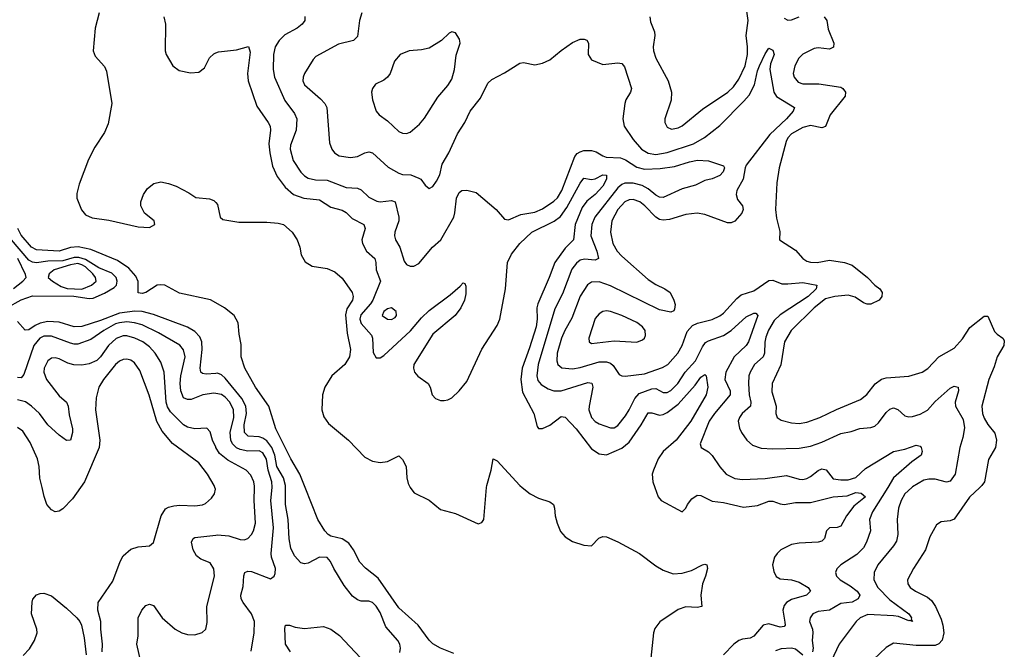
# Model space of a CAD drawing. Header units: inches. Extents: x 1649636 to 1815363, y 506543 to 641975.
# Tile 603 of 656: x 1748962 to 1754176, y 609143 to 612474. Entities that reach past the tile are written whole.
import ezdxf

# ---------------------------------------------------------------- set-up
doc = ezdxf.new("R2010")
doc.units = ezdxf.units.IN
doc.header["$MEASUREMENT"] = 0
for name, color, linetype in [('B7640', 7, 'Continuous'), ('B7641', 7, 'Continuous'), ('B7650', 7, 'Continuous'), ('B7651', 7, 'Continuous')]:
    doc.layers.add(name, color=color, linetype=linetype)

msp = doc.modelspace()

# ---------------------------------------------------------------- linework, layer by layer
at = {"layer": 'B7640', "color": 5}
for points, elevation in [([(1749283.7, 610000), (1749240.9, 609939), (1749190, 609885.7), (1749170, 609873.5), (1749150, 609871.1), (1749130, 609880.5), (1749106, 609910), (1749091.5, 609951.5), (1749080, 610000)], 580), ([(1749398.5, 609130), (1749401.1, 609170), (1749391.1, 609248.9), (1749390.9, 609290), (1749376.1, 609350), (1749377.7, 609390), (1749455.5, 609504.4), (1749493, 609607), (1749510, 609637), (1749550, 609672.3), (1749590, 609685.2), (1749648.7, 609691.3), (1749670, 609708.2), (1749711, 609849), (1749734.2, 609885.8), (1749750, 609895.7), (1749777.2, 609902.8), (1749810, 609906.1), (1749890, 609901.8), (1749930, 609908.3), (1749945, 609915.1), (1749977.6, 609942.4), (1749993.8, 609966.2), (1749998, 609990), (1749995.1, 610000)], 580), ([(1749603.7, 609076.3), (1749582.7, 609170), (1749590, 609214), (1749589.8, 609310), (1749608.3, 609350), (1749630, 609374.4), (1749650, 609382.4), (1749670, 609374), (1749716.5, 609310), (1749784.9, 609250), (1749820.7, 609230), (1749850, 609220.9), (1749890, 609219.5), (1749928.2, 609231.8), (1749947, 609250), (1749955.2, 609284.8), (1749952.1, 609370), (1749992.9, 609530), (1749990.7, 609569.3), (1749970, 609601), (1749920.2, 609620.2), (1749898.2, 609638.2), (1749879.7, 609670), (1749871.2, 609710), (1749880.7, 609730), (1749890, 609735.3), (1750000, 609747.5)], 560), ([(1748980.4, 609110), (1749014.2, 609145.8), (1749040.3, 609190), (1749053.5, 609230), (1749051.7, 609250), (1749023.5, 609330), (1749027, 609393), (1749031.3, 609408.7), (1749050, 609430.7), (1749070, 609439.1), (1749090, 609440.4), (1749130, 609426.7), (1749210, 609360.3), (1749264.6, 609310), (1749280.3, 609290), (1749289.1, 609270), (1749304, 609204), (1749313, 609113)], 580)]:
    msp.add_lwpolyline(points, dxfattribs=dict(at, elevation=elevation))
at = {"layer": 'B7641', "color": 5}
for points, elevation in [([(1749383.5, 612510), (1749361.6, 612430), (1749350.2, 612310.2), (1749361.2, 612281.2), (1749410, 612227.3), (1749421.8, 612201.8), (1749450.2, 612030), (1749430, 611922.9), (1749410, 611876.9), (1749360, 611800), (1749325.7, 611734.3), (1749276, 611604), (1749264.7, 611555.3), (1749265, 611530), (1749288.6, 611468.6), (1749310, 611440.9), (1749345.9, 611425.9), (1749433, 611413), (1749590, 611377.6), (1749650, 611374), (1749677.2, 611390), (1749673.2, 611410), (1749622.7, 611450), (1749602.7, 611490), (1749602.7, 611510), (1749617.2, 611550), (1749638.9, 611581.1), (1749672, 611608), (1749710, 611615.5), (1749750, 611608), (1749790, 611593.4), (1749858.3, 611558.3), (1749894.2, 611534.2), (1749966.7, 611526.7), (1749990, 611518), (1750000, 611507)], 480), ([(1749725.5, 612490), (1749733.4, 612450), (1749731.8, 612310), (1749736.9, 612290), (1749773.1, 612230), (1749806.1, 612206.1), (1749866.2, 612193.8), (1749910, 612196.9), (1749939.8, 612220.2), (1749967.7, 612272.3), (1749990, 612294), (1750000, 612298.2)], 520), ([(1750000, 610976.2), (1749971.9, 610991.9), (1749807.9, 611027.9), (1749730, 611069.3), (1749710, 611072.2), (1749690, 611068.8), (1749630, 611030), (1749610, 611025.9), (1749590, 611029.4), (1749588.6, 611088.6), (1749577.1, 611117.1), (1749539.7, 611159.7), (1749480.3, 611200.3), (1749339.1, 611259.1), (1749272.2, 611272.2), (1749230, 611268.9), (1749170, 611249.6), (1749050, 611256.8), (1749025.1, 611270), (1748970, 611335), (1748952.6, 611370)], 480), ([(1748893.7, 610950), (1748970, 610992.6), (1749030, 611012.4), (1749248.8, 611011.2), (1749330, 610999.9), (1749350, 611001.7), (1749410, 611026.5), (1749462.8, 611057.2), (1749474.5, 611070), (1749477.3, 611090), (1749471.8, 611110), (1749450, 611133.3), (1749381.3, 611161.3), (1749310, 611205.1), (1749275.2, 611215.2), (1749250, 611215.8), (1749190, 611198.8), (1749110, 611196.3), (1749050, 611188.4), (1749030, 611191.1), (1749010, 611201.7), (1748917.9, 611310)], 520), ([(1748928.3, 611051.7), (1748978.4, 611090), (1748996, 611110), (1748993.2, 611126.8), (1748951.7, 611210)], 540), ([(1750000, 610602.7), (1749950, 610598.1), (1749930, 610601.5), (1749921.5, 610610), (1749916.9, 610630), (1749927.3, 610730), (1749925.9, 610770), (1749915.9, 610795.9), (1749890, 610824.7), (1749850, 610847.4), (1749670, 610914.2), (1749610, 610929.6), (1749571.3, 610931.3), (1749490, 610920.8), (1749390, 610882.4), (1749290, 610850.8), (1749250, 610849.4), (1749170, 610873.8), (1749110, 610876.9), (1749070, 610868.9), (1749043.1, 610856.9), (1749010, 610833.2), (1748990, 610832.1), (1748950, 610877.1)], 520), ([(1750000, 610497), (1749990, 610499.1), (1749932.2, 610490), (1749870, 610465.6), (1749850, 610463.9), (1749830, 610474), (1749815.4, 610510), (1749812.4, 610550), (1749815.2, 610590), (1749837.5, 610690), (1749830, 610728), (1749810, 610752.8), (1749696.7, 610816.7), (1749610, 610859.1), (1749570.2, 610870.2), (1749530, 610875.3), (1749490, 610871.2), (1749470, 610864.4), (1749407.5, 610830), (1749338.6, 610781.4), (1749270, 610757.8), (1749250, 610756.7), (1749230, 610761.9), (1749130, 610799), (1749090, 610799.9), (1749069.1, 610790), (1749037, 610750), (1748983.8, 610596.2), (1748970, 610578.7), (1748950, 610581.4)], 540), ([(1750000, 610211.7), (1749983.2, 610250), (1749970, 610294.5), (1749952.9, 610312.9), (1749890, 610309), (1749850, 610318.2), (1749830, 610331.4), (1749759.9, 610399.9), (1749745.1, 610425.1), (1749738.1, 610450), (1749726.1, 610610), (1749710, 610663.1), (1749679.9, 610710), (1749650, 610743.7), (1749613.5, 610770), (1749571.8, 610790), (1749530, 610800.7), (1749510, 610801.1), (1749473.1, 610786.9), (1749432, 610750), (1749390, 610690.6), (1749370, 610671.2), (1749330, 610653.5), (1749290, 610647.1), (1749248.2, 610648.2), (1749216.1, 610656.1), (1749170, 610680.6), (1749150, 610685.4), (1749130, 610684), (1749110, 610669.8), (1749091.5, 610630), (1749090.1, 610610), (1749103, 610570), (1749170, 610484.6), (1749210.1, 610450.1), (1749218.6, 610430), (1749224, 610384), (1749241.3, 610310), (1749241.5, 610290), (1749230, 610249.5), (1749210, 610247.3), (1749170, 610276.9), (1749111.1, 610330), (1749066.6, 610390), (1749025, 610430), (1748992.3, 610452.3), (1748950, 610462.4)], 560), ([(1749995.1, 610000), (1749992.2, 610010), (1749956.2, 610070), (1749910, 610129.8), (1749771.1, 610231.1), (1749716.9, 610296.9), (1749688.1, 610348.1), (1749648.3, 610488.3), (1749598.5, 610618.5), (1749570, 610658.5), (1749550, 610672.2), (1749530, 610678.3), (1749510, 610676.8), (1749490, 610667), (1749470, 610649.8), (1749405.4, 610570), (1749380.9, 610530), (1749366.9, 610473.1), (1749363.1, 610410), (1749385.4, 610250), (1749382.3, 610210), (1749304.7, 610030), (1749283.7, 610000)], 580), ([(1749080, 610000), (1749068.5, 610048.5), (1749065, 610110), (1749056.5, 610150), (1749017.4, 610237.4), (1748977.7, 610297.7), (1748950, 610316.8)], 580)]:
    msp.add_lwpolyline(points, dxfattribs=dict(at, elevation=elevation))
at = {"layer": 'B7641', "color": 5, "elevation": 540}
msp.add_lwpolyline([(1749270, 611184.2), (1749230, 611177.8), (1749144.2, 611150), (1749118.5, 611130), (1749112.8, 611110), (1749135.9, 611090), (1749182.1, 611062.1), (1749212.4, 611052.4), (1749290, 611048.7), (1749342.8, 611070), (1749366.3, 611090), (1749362.8, 611110), (1749348.4, 611130), (1749310, 611167.3), (1749290, 611177.8)], close=True, dxfattribs=at)
at = {"layer": 'B7650', "color": 5}
for points, elevation in [([(1750000, 609747.5), (1750010, 609748.6), (1750070, 609744), (1750130, 609723.5), (1750150, 609722.9), (1750170, 609730.2), (1750188.7, 609750), (1750199.4, 609770), (1750210.5, 609810), (1750203.9, 609930), (1750205.9, 610000)], 560), ([(1750187.6, 609132.4), (1750203.7, 609230), (1750205, 609290), (1750189.9, 609329.9), (1750144.4, 609390), (1750135, 609410), (1750133.3, 609430), (1750144.8, 609475.2), (1750149, 609531), (1750154.5, 609550), (1750170, 609557.3), (1750190, 609554), (1750290, 609516.4), (1750309.4, 609530), (1750315.3, 609544.7), (1750316.4, 609570), (1750295.8, 609630), (1750293.7, 609650), (1750306, 609786), (1750292, 609930), (1750299.3, 610000)], 540), ([(1750974.2, 609125.8), (1750977.7, 609150), (1750974.5, 609170), (1750963.9, 609190), (1750901.4, 609261.4), (1750870, 609337), (1750850, 609372.1), (1750830, 609390.5), (1750810, 609398.5), (1750770, 609398.3), (1750750, 609404.3), (1750724.1, 609424.1), (1750680.6, 609480.6), (1750625.2, 609570), (1750607.5, 609607.5), (1750590, 609628.6), (1750550, 609630.5), (1750490, 609598.6), (1750470, 609594.9), (1750450, 609600.6), (1750417.6, 609637.6), (1750397.6, 609677.6), (1750388.4, 609728.4), (1750383.5, 609830), (1750370.3, 609910), (1750370.2, 610000)], 520), ([(1751261.4, 609121.4), (1751189.8, 609150), (1751150, 609172.3), (1751130, 609192), (1751071.4, 609271.4), (1750970, 609362.4), (1750860, 609519.9), (1750793.2, 609573.2), (1750763.5, 609603.5), (1750730.5, 609670), (1750704.9, 609704.9), (1750670, 609727.6), (1750610, 609742.1), (1750596.2, 609750), (1750578.4, 609770), (1750540.9, 609830), (1750473.6, 610000)], 480), ([(1751029.5, 610000), (1751033, 609993), (1751051.7, 609971.7), (1751130, 609931.5), (1751190, 609882.9), (1751270, 609861.4), (1751390, 609806.9), (1751410, 609813.6), (1751419.2, 609830), (1751434.6, 610000)], 480), ([(1751622.9, 610000), (1751665.7, 609965.7), (1751710, 609942.6), (1751770, 609923.1), (1751788, 609910), (1751794.6, 609890), (1751797.1, 609850), (1751808, 609810), (1751826.6, 609766.6), (1751850, 609738.8), (1751890, 609714), (1751950, 609694.8), (1751990, 609691), (1752029.7, 609730.3), (1752050, 609739.3), (1752070, 609738.4), (1752130, 609712.4), (1752244.6, 609650), (1752330, 609584.9), (1752370, 609561.3), (1752422.8, 609542.7), (1752470, 609546.5), (1752519.2, 609560.8), (1752577.2, 609590), (1752590, 609594), (1752600.7, 609590), (1752603.7, 609570), (1752594.2, 609530), (1752577.6, 609490), (1752568.7, 609430), (1752575.3, 609370), (1752550, 609363.6), (1752490, 609368), (1752450, 609353), (1752351.7, 609288.3), (1752326.4, 609253.6), (1752319.2, 609230), (1752298.1, 609030)], 480), ([(1752325.6, 610000), (1752343.6, 609950), (1752359.3, 609930), (1752470, 609870.5), (1752490, 609890.6), (1752498.5, 609910), (1752521.6, 609938.4), (1752550, 609958.2), (1752570, 609957.2), (1752630, 609926.8), (1752690, 609919.4), (1752794.5, 609894.5), (1752870, 609903.5), (1752930, 609926), (1752950, 609926.8), (1752990, 609912.2), (1753010, 609909.6), (1753070, 609919.3), (1753150, 609920.1), (1753269.6, 609950.4), (1753344.7, 609955.3), (1753390, 609972), (1753418, 609970), (1753441.1, 609950), (1753379.3, 609900.7), (1753340.7, 609850), (1753310, 609794.3), (1753291.8, 609788.2), (1753250, 609786), (1753234.9, 609770), (1753223.9, 609730), (1753210, 609715.3), (1753190.1, 609709.9), (1753090, 609705.1), (1753050, 609698.2), (1752993.4, 609670), (1752972.7, 609650), (1752958.9, 609630), (1752949.4, 609590), (1752955.2, 609555.2), (1752968.1, 609528.1), (1752990, 609516.3), (1753050, 609511.3), (1753090, 609498.1), (1753138.4, 609470), (1753150.1, 609449.9), (1753128.5, 609430), (1753050, 609406.8), (1753023.7, 609390), (1753010, 609374.6), (1753003, 609350), (1753013.9, 609286.1), (1753015, 609270), (1753010, 609263.9), (1752990, 609260.2), (1752930, 609277.3), (1752899, 609270), (1752850, 609213.2), (1752830, 609202.7), (1752790, 609197.4), (1752770, 609189), (1752743.9, 609170), (1752690, 609114.6)], 520), ([(1753558.8, 610000), (1753478.8, 609870), (1753462.6, 609830), (1753466.9, 609770), (1753446.2, 609710), (1753430, 609680.7), (1753395.2, 609644.8), (1753310.3, 609590), (1753290, 609569.3), (1753283.2, 609550), (1753287.8, 609530), (1753307.2, 609510), (1753359.6, 609479.6), (1753397.1, 609450), (1753411.8, 609430), (1753403.2, 609410), (1753370, 609392.8), (1753310, 609386.1), (1753250, 609349.9), (1753190, 609342.9), (1753163.1, 609330), (1753148, 609310), (1753144.7, 609290), (1753161.1, 609250), (1753162.3, 609230), (1753159.4, 609190), (1753164.1, 609150), (1753160.8, 609130)], 540), ([(1753686.4, 610000), (1753650, 609965.3), (1753629.4, 609930), (1753616, 609890), (1753609.4, 609830), (1753612.9, 609750), (1753605.1, 609714.9), (1753590, 609690.9), (1753506, 609590), (1753486.3, 609550), (1753485.3, 609510), (1753507.3, 609470), (1753570, 609404.4), (1753671.1, 609330), (1753685.7, 609310), (1753683.4, 609303.4), (1753690.3, 609290), (1753675.5, 609295.5), (1753670, 609293), (1753616.8, 609316.8), (1753590, 609320.3), (1753452.8, 609327.2), (1753413.1, 609310), (1753391.3, 609290), (1753302, 609170), (1753245.9, 609050)], 560), ([(1754046.5, 610000), (1753992.2, 609947.8), (1753910, 609831.3), (1753890, 609823.5), (1753842.3, 609817.7), (1753818, 609802), (1753782.6, 609737.4), (1753759.6, 609670), (1753694.9, 609570), (1753664.6, 609510), (1753664.9, 609490), (1753677, 609470), (1753706.4, 609450), (1753770, 609419.2), (1753790, 609400.8), (1753811.8, 609370), (1753842.7, 609302.7), (1753851.4, 609271.4), (1753855.3, 609230), (1753847.8, 609192.2), (1753830, 609171.7), (1753810, 609163.4), (1753710, 609162.7), (1753590, 609174.8), (1753550, 609152.8), (1753483.7, 609090)], 580), ([(1750395.6, 609130), (1750369.8, 609170), (1750366.2, 609253.8), (1750370, 609270.4), (1750390, 609271.2), (1750420.3, 609260.3), (1750470, 609252.6), (1750570, 609263.1), (1750610, 609250.1), (1750656.1, 609216.1), (1750792.6, 609070)], 520), ([(1753110, 609111.7), (1753070, 609143.4), (1753050, 609148.7), (1752995.2, 609144.8), (1752965.3, 609134.7)], 540)]:
    msp.add_lwpolyline(points, dxfattribs=dict(at, elevation=elevation))
at = {"layer": 'B7651', "color": 5}
for points, elevation in [([(1752299.6, 612490), (1752302.8, 612462.8), (1752323.6, 612410), (1752325.3, 612390), (1752316.5, 612330), (1752319, 612310), (1752331.5, 612270), (1752396.9, 612150), (1752414.7, 612090), (1752412.4, 612047.6), (1752379.3, 611950), (1752378.4, 611930), (1752390, 611905.5), (1752414.4, 611894.4), (1752450, 611902.4), (1752470, 611912.9), (1752578.5, 612001.5), (1752712.4, 612090), (1752741.8, 612118.2), (1752770, 612159.7), (1752803.4, 612230), (1752816.3, 612290), (1752816.4, 612330), (1752808.4, 612390), (1752819.6, 612470), (1752806.5, 612570)], 580), ([(1750471.9, 612491.9), (1750472.2, 612470), (1750458, 612450), (1750431.7, 612430), (1750366.8, 612393.2), (1750335.1, 612364.9), (1750314.4, 612330), (1750305.6, 612290), (1750303.5, 612210), (1750311.8, 612170), (1750366.7, 612046.7), (1750418, 611978), (1750429.3, 611950), (1750426, 611890), (1750395.8, 611810), (1750393.5, 611790), (1750410.9, 611730), (1750450, 611668.2), (1750470, 611647.7), (1750490, 611636.3), (1750527.5, 611627.5), (1750590, 611625), (1750690, 611586.7), (1750750, 611583.2), (1750770, 611574.4), (1750810, 611535.9), (1750853.5, 611513.5), (1750870.2, 611510.2), (1750930, 611517.7), (1750950, 611511.3), (1750969.6, 611430), (1750969.5, 611410.5), (1750947.7, 611350), (1750947.6, 611330), (1750952.8, 611310), (1750974.5, 611270), (1750997.3, 611197.3), (1751010, 611179.3), (1751030, 611170.4), (1751050, 611170.4), (1751076.3, 611183.7), (1751148, 611270), (1751191.4, 611308.6), (1751260.6, 611430), (1751267, 611453), (1751274.7, 611530), (1751290, 611559.2), (1751303.5, 611570), (1751330, 611573.1), (1751379.4, 611559.4), (1751485.6, 611470), (1751530, 611419.3), (1751550, 611415.3), (1751616.5, 611443.5), (1751690, 611456.6), (1751730, 611474.1), (1751790, 611513.9), (1751810, 611532.3), (1751832.6, 611570), (1751902.2, 611750), (1751914.1, 611765.9), (1751930, 611775.6), (1751950, 611781.3), (1751990, 611781.6), (1752015.1, 611775.1), (1752050, 611753.1), (1752067.5, 611747.5), (1752143.7, 611743.7), (1752170, 611733), (1752230, 611694), (1752270, 611683.5), (1752354, 611686), (1752430, 611697.3), (1752510, 611722.7), (1752550.7, 611730.7), (1752610, 611727.4), (1752690, 611700.7), (1752693.8, 611690), (1752687.2, 611670), (1752670, 611649.8), (1752630, 611632.4), (1752590, 611622.6), (1752540.9, 611599.1), (1752470, 611579.2), (1752370, 611532.7), (1752350, 611535.1), (1752330, 611546), (1752290, 611578.7), (1752257.8, 611597.8), (1752210, 611609.6), (1752167.5, 611610), (1752150, 611602.3), (1752130, 611583.9), (1752007.6, 611430), (1751992.1, 611390), (1751987, 611330), (1752017.8, 611250), (1752026.7, 611210), (1752010, 611202.3), (1751953.1, 611206.9), (1751930, 611201.2), (1751910, 611186.8), (1751886.4, 611153.6), (1751836.9, 611023.1), (1751795.5, 610944.5), (1751708.4, 610650), (1751700.4, 610590), (1751706, 610566), (1751723.5, 610543.5), (1751760.9, 610520.9), (1751791, 610510), (1751830, 610511.3), (1751970, 610554.1), (1751991.2, 610551.2), (1751996.6, 610530), (1751977, 610430), (1751976.8, 610410), (1751990.9, 610370), (1752010, 610348.8), (1752030, 610336.8), (1752090, 610315.2), (1752110, 610315.2), (1752130, 610326.8), (1752170, 610379.2), (1752190.3, 610409.7), (1752219.4, 610470), (1752243.4, 610496.6), (1752310, 610521.8), (1752330, 610522.2), (1752370, 610502.2), (1752390, 610502.4), (1752410, 610512.1), (1752446.7, 610550), (1752486.5, 610610), (1752541.3, 610670), (1752577.4, 610742.6), (1752594.1, 610765.9), (1752610, 610775.9), (1752690, 610803.6), (1752729.9, 610830.1), (1752810, 610901.6), (1752850, 610921.7), (1752861, 610921), (1752870.2, 610910), (1752822.2, 610770), (1752809.4, 610750), (1752745, 610690), (1752702.3, 610610), (1752695.8, 610570), (1752725, 610510), (1752725.1, 610490), (1752640.7, 610390), (1752613.1, 610350), (1752564.9, 610230), (1752570.8, 610210), (1752610, 610187), (1752630, 610168.7), (1752669, 610109), (1752703.6, 610070), (1752750, 610047.2), (1752790, 610041.6), (1752910, 610046.4), (1753023.4, 610063.4), (1753090, 610043.9), (1753110, 610042.2), (1753130, 610046.2), (1753150, 610056.9), (1753190, 610088.4), (1753210, 610098), (1753233.4, 610093.4), (1753270, 610045.8), (1753310, 610039.1), (1753350, 610039.3), (1753390, 610052.8), (1753441.1, 610098.9), (1753590, 610189.2), (1753650, 610202.8), (1753710, 610223.6), (1753730, 610218.4), (1753736, 610210), (1753741.7, 610190), (1753735.3, 610170), (1753685.9, 610134.1), (1753589.7, 610050.3), (1753558.8, 610000)], 540), ([(1750773.7, 612510), (1750761.5, 612470), (1750750, 612384.5), (1750730, 612364.7), (1750650, 612344), (1750530, 612279.6), (1750515.8, 612264.2), (1750470.2, 612189.8), (1750462.2, 612170), (1750461.5, 612150), (1750470, 612129.1), (1750555.2, 612055.2), (1750577.6, 612030), (1750588.3, 612010), (1750602.8, 611822.8), (1750614, 611790), (1750629.3, 611769.3), (1750654, 611754), (1750714.3, 611745.7), (1750750, 611751.2), (1750790, 611770.2), (1750810, 611774.7), (1750830, 611770.2), (1750914.1, 611694.1), (1750970, 611662.7), (1750990, 611655.8), (1751032.9, 611652.8), (1751076.2, 611636.2), (1751086.7, 611630), (1751110, 611598), (1751130, 611581), (1751150, 611591), (1751170, 611619.1), (1751186, 611654), (1751199.3, 611710), (1751234.4, 611770), (1751281.1, 611870), (1751318.4, 611930), (1751347.8, 611990), (1751401.4, 612058.6), (1751441.2, 612138.8), (1751461.7, 612158.4), (1751530, 612192.6), (1751610, 612244.5), (1751630, 612247.1), (1751690, 612235.3), (1751730, 612243.7), (1751770, 612262), (1751830, 612311.8), (1751890, 612354), (1751930, 612370.3), (1751951.7, 612371.7), (1751966.2, 612366.2), (1751974.4, 612350), (1751972.9, 612290), (1751990, 612261.1), (1752050, 612237.6), (1752130, 612246.7), (1752150, 612241.8), (1752165.3, 612225.3), (1752202.2, 612110), (1752196.1, 612090), (1752171.8, 612050), (1752166.5, 612030), (1752156.6, 611950), (1752163.5, 611910), (1752210, 611840.2), (1752255, 611790), (1752290, 611768.4), (1752330, 611761.7), (1752390, 611771.8), (1752530, 611816.6), (1752589.1, 611850.9), (1752670, 611915.1), (1752797.7, 612042.3), (1752824.3, 612075.7), (1752853.1, 612130), (1752870, 612204.2), (1752880.4, 612230), (1752910, 612292.7), (1752930, 612323.8), (1752950, 612312.7), (1752958.3, 612290), (1752938.8, 612241.2), (1752934.6, 612210), (1752956.3, 612090), (1752970, 612067.8), (1753066, 612010), (1753058.9, 611990), (1753022.7, 611950), (1752934, 611866), (1752810, 611704.4), (1752803.3, 611690), (1752792.8, 611630), (1752759.8, 611570), (1752755.9, 611550), (1752762.5, 611522.5), (1752789.1, 611489.1), (1752794, 611470), (1752786.5, 611450), (1752750, 611408.5), (1752730, 611399.2), (1752710, 611399.8), (1752590, 611444.2), (1752550, 611450.8), (1752490, 611443.5), (1752402.7, 611417.3), (1752370, 611413.5), (1752350, 611417.4), (1752330, 611429.8), (1752272.3, 611490), (1752246.6, 611510), (1752210, 611522.3), (1752190, 611521.2), (1752166.2, 611510), (1752129.2, 611470), (1752098.5, 611410), (1752090.1, 611350), (1752103.8, 611290), (1752126.9, 611250), (1752150, 611223.5), (1752290, 611099.2), (1752330, 611073.6), (1752379.1, 611050), (1752406, 611030), (1752427, 610990), (1752432.4, 610967.6), (1752430, 610942), (1752425.5, 610934.5), (1752410, 610927.6), (1752350, 610939.8), (1752090, 611066.1), (1752030, 611086.4), (1751990, 611086.3), (1751968.5, 611071.5), (1751930, 611010.8), (1751885.1, 610894.9), (1751848.5, 610830), (1751831.6, 610790), (1751808.7, 610710), (1751806.7, 610670), (1751812, 610650), (1751832.9, 610632.8), (1751890, 610626.7), (1751930, 610633.7), (1752030, 610664.1), (1752070, 610663.9), (1752090, 610656.8), (1752105.2, 610645.2), (1752136.7, 610596.7), (1752150, 610589.1), (1752168.2, 610588.2), (1752270, 610600.7), (1752365.9, 610634.1), (1752393.6, 610650), (1752447.1, 610710), (1752469.8, 610750), (1752496.2, 610823.8), (1752524.4, 610855.6), (1752551.8, 610868.2), (1752630, 610888.2), (1752670, 610906.6), (1752690, 610922.2), (1752760.1, 610999.9), (1752782, 611018), (1752850, 611039.2), (1752930, 611094.4), (1752950, 611096), (1752997.4, 611077.4), (1753030, 611076.4), (1753110, 611084.3), (1753182.8, 611070), (1753179.6, 611050), (1753137.5, 611010), (1752990, 610912.2), (1752958.1, 610881.9), (1752927.9, 610832.1), (1752914.3, 610794.3), (1752908.7, 610768.7), (1752906.5, 610710), (1752900.1, 610690), (1752852.9, 610650), (1752830.2, 610610), (1752823.2, 610590), (1752820.8, 610550), (1752825.8, 610490), (1752834.6, 610450), (1752832.9, 610430), (1752788.4, 610390), (1752773.7, 610370), (1752767.6, 610350), (1752773.8, 610313.8), (1752785.2, 610290), (1752812.8, 610250), (1752843, 610223), (1752888, 610208), (1752950, 610203.9), (1753090, 610206.4), (1753150, 610217.6), (1753210, 610239.2), (1753310, 610285.4), (1753364.8, 610295.2), (1753411.5, 610311.5), (1753470, 610317.3), (1753490, 610324), (1753510, 610342), (1753550, 610395.5), (1753570, 610414.2), (1753590, 610420.2), (1753612, 610412), (1753650, 610379), (1753670, 610372.4), (1753690, 610374.2), (1753730, 610387.8), (1753770, 610408.4), (1753810, 610455), (1753890, 610524.2), (1753910, 610534.7), (1753932.7, 610530), (1753933, 610510), (1753915.9, 610450), (1753917.6, 610430), (1753958.4, 610358.4), (1753964.9, 610315.1), (1753956.6, 610263.4), (1753940.1, 610210), (1753915.8, 610070), (1753890, 610033.2), (1753870, 610027.9), (1753810, 610043.8), (1753776.3, 610043.7), (1753750, 610037.3), (1753690, 610003.5), (1753686.4, 610000)], 560), ([(1753223.1, 612490), (1753236.9, 612470), (1753244.1, 612424.1), (1753273.4, 612350), (1753271.3, 612328.7), (1753250, 612317.7), (1753190, 612324.7), (1753170, 612320.9), (1753110, 612291.8), (1753087.9, 612270), (1753066.6, 612230), (1753059, 612190), (1753062.7, 612170), (1753084.5, 612144.5), (1753110, 612135.5), (1753195, 612135), (1753310, 612118), (1753322, 612110), (1753334.9, 612090), (1753333.8, 612070), (1753254.3, 611970), (1753230, 611909.7), (1753210, 611902.5), (1753150, 611913.6), (1753110, 611904.5), (1753050.1, 611870), (1753030.7, 611850), (1753020.8, 611830), (1752984.3, 611690), (1752971.1, 611611.1), (1752965.2, 611470), (1752970, 611424.7), (1752986.9, 611353.1), (1752985.5, 611310), (1753070, 611255.3), (1753110, 611210.2), (1753130, 611197.2), (1753150, 611191.1), (1753186, 611190), (1753250, 611202), (1753330, 611189.4), (1753370, 611175), (1753451.8, 611110), (1753490, 611070.3), (1753517.1, 611050), (1753530.3, 611030), (1753527.2, 611010), (1753513.1, 610990), (1753470, 610968.8), (1753450, 610968.9), (1753430, 610976.5), (1753385.7, 611005.7), (1753350, 611016.4), (1753279.3, 611010), (1753230, 610997.1), (1753169.5, 610950), (1753047.9, 610830), (1753012.8, 610770), (1752992.6, 610647.4), (1752947.4, 610550), (1752945.3, 610505.3), (1752967.3, 610430), (1752967.1, 610390), (1752974, 610370), (1752995.5, 610355.5), (1753050, 610340.5), (1753090, 610338), (1753130, 610344.6), (1753199.7, 610370), (1753287.7, 610412.3), (1753415, 610465), (1753449.2, 610490.8), (1753491.9, 610548.1), (1753526.9, 610573.1), (1753550, 610579.2), (1753670, 610588), (1753742, 610610), (1753770.6, 610629.4), (1753829.1, 610690.9), (1753910, 610737), (1753954.7, 610785.3), (1753994.6, 610845.4), (1754070, 610905.7), (1754090, 610906), (1754124.4, 610824.4), (1754138, 610810), (1754168.7, 610790), (1754176.4, 610776.4), (1754173.2, 610750), (1754138.1, 610690), (1754122.7, 610637.3), (1754094.8, 610570), (1754057.2, 610430), (1754060.7, 610390), (1754070, 610365.5), (1754090, 610332.4), (1754126.6, 610286.6), (1754135.5, 610250), (1754129.3, 610210), (1754092.2, 610147.8), (1754071.3, 610030), (1754056.9, 610010), (1754046.5, 610000)], 580), ([(1753010, 612482.3), (1753030, 612472.2), (1753050, 612473.2), (1753089.8, 612490)], 580), ([(1750000, 612298.2), (1750015.3, 612304.7), (1750110, 612315.5), (1750172.8, 612332.7), (1750181.8, 612301.8), (1750168.9, 612190), (1750170.9, 612150), (1750217.3, 612017.3), (1750278.3, 611930), (1750287.4, 611910), (1750290.1, 611890), (1750281.9, 611818.1), (1750286.3, 611770), (1750299.8, 611699.8), (1750325.2, 611645.2), (1750368.2, 611588.2), (1750412.1, 611550), (1750466, 611530), (1750550, 611521.6), (1750610, 611482.4), (1750670, 611467.1), (1750690, 611454), (1750721.8, 611421.8), (1750784, 611390), (1750791.1, 611370), (1750773.8, 611310), (1750777.4, 611290), (1750798.8, 611250), (1750842.2, 611210), (1750848.3, 611190), (1750849.6, 611150), (1750873.4, 611090), (1750831.8, 610990), (1750819.6, 610970), (1750767.8, 610912.2), (1750763.3, 610890), (1750770, 610867.5), (1750825.3, 610805.3), (1750830.4, 610790), (1750833.2, 610713.2), (1750850, 610686), (1750870, 610685.5), (1750890, 610698.4), (1751032.2, 610827.8), (1751090, 610896.3), (1751130, 610935.2), (1751242.2, 611017.8), (1751295.4, 611064.6), (1751310, 611082.8), (1751318.5, 611078.5), (1751325.2, 611065.2), (1751324.4, 611024.4), (1751317.1, 610990), (1751297.7, 610950), (1751267.2, 610910), (1751149.4, 610810.6), (1751048.8, 610650), (1751047.5, 610630), (1751053.2, 610610), (1751070, 610588), (1751124.9, 610550), (1751135.3, 610530), (1751146, 610490), (1751163.8, 610470), (1751190, 610460.3), (1751210, 610459), (1751230, 610462.8), (1751250, 610474), (1751290, 610511.3), (1751330, 610559.2), (1751410, 610730.2), (1751490, 610856.9), (1751505.4, 610890), (1751534.5, 611050), (1751544.9, 611190), (1751566.4, 611233.6), (1751610, 611290.7), (1751674, 611350), (1751792.6, 611407.4), (1751826.7, 611433.3), (1751859.2, 611480.8), (1751930, 611609), (1751950, 611635.8), (1751990, 611627.9), (1752010, 611632.3), (1752050, 611653.2), (1752070, 611652), (1752070.1, 611630), (1752050, 611594), (1752010.1, 611550), (1751965.7, 611514.3), (1751940, 611480), (1751903.1, 611390), (1751894.2, 611310), (1751850, 611265.4), (1751795.1, 611190), (1751766.6, 611110), (1751705.1, 610970), (1751700.7, 610950), (1751702.8, 610890), (1751697.3, 610850), (1751662.5, 610737.5), (1751622.1, 610630), (1751616.1, 610570), (1751624.3, 610504.3), (1751684.2, 610390), (1751701.5, 610321.5), (1751710, 610312), (1751730, 610311.4), (1751770, 610329.3), (1751830, 610375.2), (1751850, 610371.3), (1751908.2, 610310), (1751990, 610203.6), (1752030, 610176.9), (1752070, 610172), (1752150, 610206.4), (1752190, 610239.8), (1752253.6, 610330), (1752290, 610394.2), (1752310, 610393.8), (1752350, 610382.5), (1752370, 610386.2), (1752390, 610396), (1752450, 610440.1), (1752539.8, 610540.2), (1752570, 610582.2), (1752590, 610597.3), (1752597.3, 610590), (1752605.7, 610530), (1752597.7, 610490), (1752515.9, 610350), (1752437.9, 610250), (1752369.5, 610190), (1752343.9, 610150), (1752317.9, 610090), (1752312.2, 610070), (1752314.8, 610030), (1752325.6, 610000)], 520), ([(1750000, 611507), (1750010, 611496), (1750023, 611430), (1750037.1, 611417.1), (1750122.5, 611402.5), (1750270, 611402.9), (1750330, 611398.5), (1750358.4, 611390), (1750404.2, 611350), (1750431.6, 611310), (1750445.7, 611270), (1750453.1, 611230), (1750473.1, 611193.1), (1750510.2, 611170.2), (1750590, 611157.1), (1750630, 611140.5), (1750670, 611107.2), (1750722.1, 611030), (1750728.2, 611010), (1750725, 610990), (1750695, 610945), (1750687.4, 610912.6), (1750696.3, 610816.3), (1750713.5, 610730), (1750708, 610690), (1750683, 610650), (1750615.2, 610590), (1750578.6, 610530), (1750565.8, 610490), (1750562, 610410), (1750572.6, 610372.6), (1750596.9, 610336.9), (1750703, 610250), (1750790, 610160.5), (1750830, 610138.4), (1750870, 610130.9), (1750910, 610136.3), (1750970, 610166), (1750990, 610148), (1751007.9, 610110), (1751012.4, 610050), (1751019.8, 610019.8), (1751029.5, 610000)], 480), ([(1750473.6, 610000), (1750445.9, 610070), (1750398.2, 610150), (1750318.3, 610310), (1750280.8, 610430), (1750209.9, 610530), (1750153.3, 610630), (1750134.9, 610690), (1750135.4, 610755.4), (1750124.4, 610810), (1750119.5, 610870), (1750097.5, 610910), (1750046.9, 610950), (1750000, 610976.2)], 480), ([(1750370.2, 610000), (1750370.2, 610010), (1750358.2, 610050), (1750323.7, 610110), (1750313.2, 610170), (1750297.8, 610210), (1750270, 610246.9), (1750250, 610260.4), (1750230, 610267.2), (1750171.1, 610271.1), (1750152, 610290), (1750150.5, 610330), (1750162.7, 610390), (1750159.3, 610430), (1750138.5, 610470), (1750050, 610578.2), (1750030, 610595.8), (1750010, 610603.6), (1750000, 610602.7)], 520), ([(1750299.3, 610000), (1750299.4, 610000.6), (1750297.8, 610030), (1750277.5, 610090), (1750269.7, 610149.7), (1750250, 610182.8), (1750230, 610192.3), (1750170, 610192.2), (1750130, 610199.9), (1750109.7, 610209.7), (1750088.6, 610230), (1750079.3, 610250), (1750076.5, 610290), (1750095.2, 610370), (1750094.7, 610410), (1750074.6, 610450), (1750050, 610477.5), (1750030, 610490.4), (1750000, 610497)], 540), ([(1750205.9, 610000), (1750206.1, 610006.1), (1750201.7, 610030), (1750185, 610065), (1750160.4, 610090), (1750064.6, 610144.6), (1750019.9, 610179.9), (1750000.7, 610210), (1750000, 610211.7)], 560), ([(1751434.6, 610000), (1751435.5, 610010), (1751459.2, 610090), (1751470, 610150.6), (1751490, 610140.5), (1751610, 610010.4), (1751622.9, 610000)], 480)]:
    msp.add_lwpolyline(points, dxfattribs=dict(at, elevation=elevation))
for points, elevation in [([(1751250, 612409.2), (1751236.8, 612403.2), (1751195.3, 612364.7), (1751130, 612322.8), (1751090, 612314.4), (1751024.7, 612310), (1750976.3, 612290), (1750946.1, 612253.9), (1750923.1, 612190), (1750910.3, 612169.7), (1750890, 612154.5), (1750846.4, 612133.6), (1750830.6, 612110), (1750825.5, 612090), (1750830.4, 612050), (1750850.3, 611990.3), (1750864.9, 611970), (1750910, 611939.6), (1750970, 611882.3), (1750990, 611873.1), (1751010, 611872), (1751030, 611878.4), (1751078.3, 611921.7), (1751106.4, 611953.6), (1751176.4, 612063.6), (1751230, 612125.3), (1751250, 612159.3), (1751264.1, 612210), (1751272.9, 612287.1), (1751294.5, 612350), (1751291.9, 612371.9), (1751270, 612404)], 580), ([(1750930, 610949.5), (1750910, 610945.1), (1750890.6, 610930), (1750882, 610910), (1750910, 610890.6), (1750930, 610887.9), (1750950, 610899.3), (1750958, 610910), (1750956.2, 610930)], 540), ([(1752070, 610933.1), (1752050, 610929.7), (1752030, 610918.3), (1752010, 610893.3), (1751976.1, 610790), (1751977, 610770), (1751990, 610760.3), (1752110, 610774.8), (1752230, 610767.7), (1752259.6, 610780.4), (1752270.8, 610789.2), (1752276.8, 610803.2), (1752274, 610830), (1752259.7, 610850), (1752230, 610872.2), (1752151.5, 610910), (1752090, 610930.8)], 580)]:
    msp.add_lwpolyline(points, close=True, dxfattribs=dict(at, elevation=elevation))

doc.saveas('drawing.dxf')
